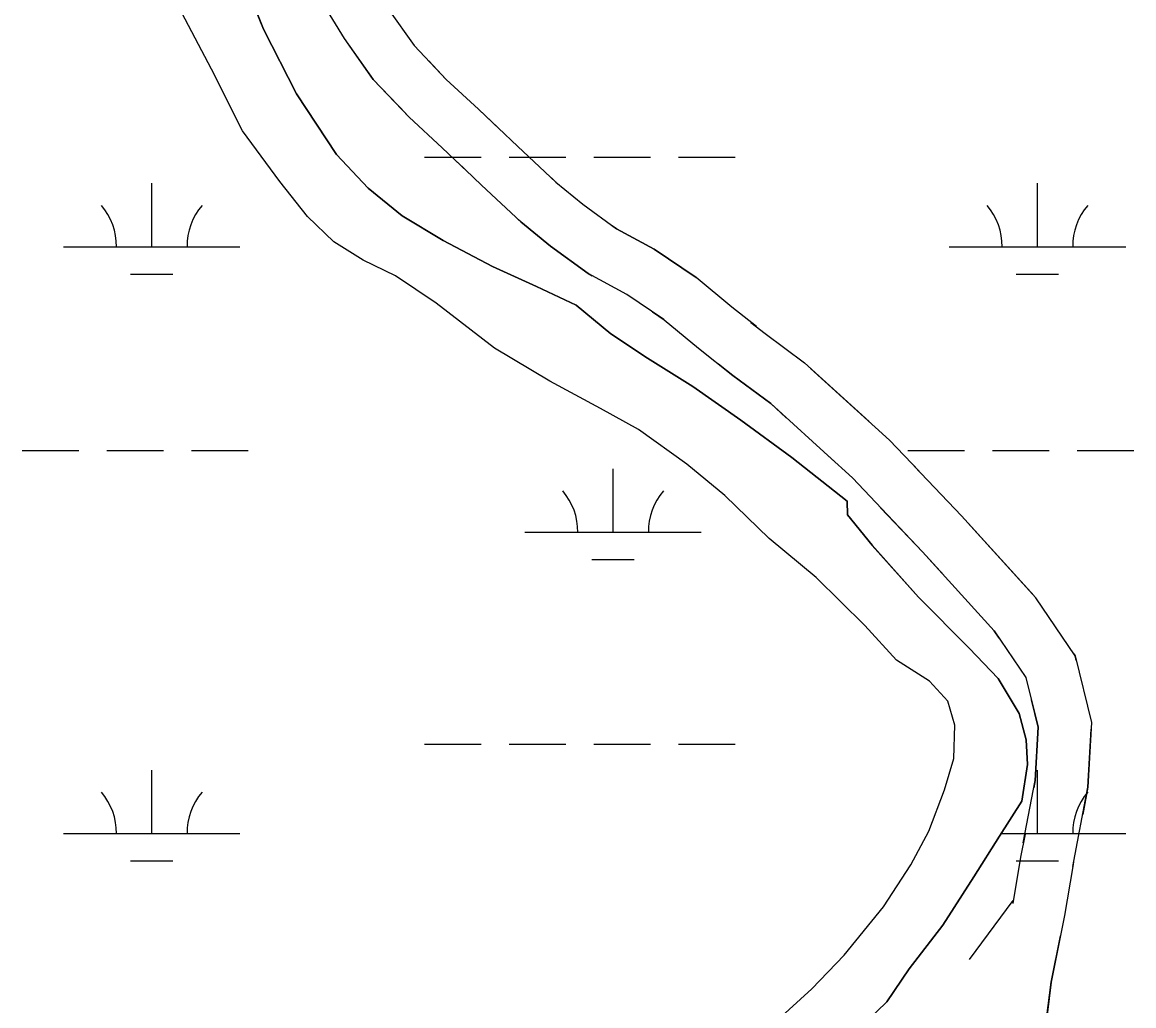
# Model space of a CAD drawing. Extents: x 3161564 to 3199464, y 849354 to 874788.
# Drawn here: x 3192882 to 3193512, y 871209 to 871766 of the extents above; entities that cross this region are included whole.
import ezdxf

# ---------------------------------------------------------------- set-up
doc = ezdxf.new("R2010")
doc.units = 0
for name, color, linetype in [('V-ROAD-CNTR', 7, 'Continuous'), ('V-SITE-VEGE', 7, 'Continuous'), ('V-TOPO-SHOR', 7, 'Continuous'), ('V-WETL-SWMP', 7, 'Continuous')]:
    doc.layers.add(name, color=color, linetype=linetype)

msp = doc.modelspace()

# ---------------------------------------------------------------- linework, layer by layer
at = {"layer": 'V-ROAD-CNTR'}
msp.add_line((3193418.6, 871234.82), (3193443.34, 871268.36), dxfattribs=at)
for points in [[(3193043.41, 871796.24), (3193049.56, 871781.2), (3193064.21, 871757.01), (3193080.69, 871733.83), (3193099.28, 871714.26)], [(3193085.83, 871779.22), (3193089.3, 871773.49), (3193103.91, 871752.95), (3193122.08, 871733.81), (3193140.29, 871716.87), (3193152.46, 871705.31)], [(3193133.9, 871681.56), (3193119.74, 871695.01), (3193100.97, 871712.48), (3193080.69, 871733.83), (3193066, 871754.49)], [(3193184.49, 871675.32), (3193184.12, 871675.63), (3193162.53, 871695.75), (3193140.29, 871716.87), (3193122.08, 871733.81), (3193112.14, 871744.28)], [(3193128.36, 871686.82), (3193141.97, 871673.9), (3193164.34, 871653.05), (3193181.04, 871639.32), (3193202.45, 871623.71), (3193204.68, 871622.51)], [(3193181.64, 871677.94), (3193184.12, 871675.63), (3193199.42, 871663.05), (3193218.48, 871649.15), (3193239.88, 871637.61), (3193263.66, 871621.52), (3193263.8, 871621.4)], [(3193245.29, 871597.72), (3193224.31, 871611.92), (3193202.45, 871623.71), (3193181.04, 871639.32), (3193164.34, 871653.05), (3193163.09, 871654.22)], [(3193297.78, 871593.66), (3193283.85, 871604.72), (3193263.66, 871621.52), (3193239.88, 871637.61), (3193218.48, 871649.15), (3193216.12, 871650.87)], [(3193238.97, 871602), (3193245.61, 871597.51), (3193264.93, 871581.44), (3193284.49, 871565.91), (3193305.9, 871550), (3193314.75, 871541.96)], [(3193294.75, 871596.07), (3193302.77, 871589.71), (3193324.98, 871573.2), (3193361.7, 871539.86)], [(3193342.5, 871516.77), (3193305.9, 871550), (3193284.49, 871565.91), (3193276.27, 871572.43)], [(3193389.97, 871511.68), (3193373.27, 871529.36), (3193328.5, 871570)], [(3193338.05, 871520.81), (3193352.25, 871507.92), (3193391.95, 871465.9), (3193403.95, 871452.72)], [(3193387.31, 871514.5), (3193413.95, 871486.3), (3193455.16, 871441.04)], [(3193435.45, 871417.05), (3193432.61, 871421.25), (3193391.95, 871465.9), (3193368.23, 871491.01)], [(3193479.07, 871404.47), (3193478.43, 871407.1), (3193456.24, 871439.86), (3193417.37, 871482.54)], [(3193430.88, 871423.15), (3193432.61, 871421.25), (3193450.57, 871394.74), (3193457.47, 871366.49), (3193455.84, 871336.28), (3193455.08, 871332.28)], [(3193477.78, 871408.07), (3193478.43, 871407.1), (3193487.66, 871369.3), (3193485.69, 871332.64), (3193482.71, 871317.05)], [(3193449.08, 871300.93), (3193455.84, 871336.28), (3193457.47, 871366.49), (3193453.66, 871382.06)], [(3193477.07, 871287.58), (3193477.07, 871287.6), (3193485.69, 871332.64), (3193487.46, 871365.51)], [(3193450.04, 871305.95), (3193447.54, 871292.9), (3193443.13, 871266.65)], [(3193477.57, 871290.19), (3193477.07, 871287.6), (3193472.4, 871259.79), (3193464.89, 871222.08), (3193461.18, 871192.82)], [(3193453.89, 871149.58), (3193459.66, 871180.84), (3193464.89, 871222.08), (3193470.09, 871248.2)]]:
    msp.add_lwpolyline(points, dxfattribs=at)
at = {"layer": 'V-SITE-VEGE'}
for p, q in [((3192989.8, 871833.3), (3193018.53, 871762.32)), ((3192988.97, 871739.68), (3192968.71, 871778.36)), ((3193018.53, 871762.32), (3193037.14, 871725.54)), ((3193006.54, 871704.61), (3192988.97, 871739.68)), ((3193037.14, 871725.54), (3193059.89, 871691.16)), ((3193027.81, 871675.86), (3193006.54, 871704.61)), ((3193059.89, 871691.16), (3193077.72, 871672.19)), ((3193043.49, 871656.05), (3193027.81, 871675.86)), ((3193077.72, 871672.19), (3193097.05, 871656.39)), ((3193058.31, 871641.67), (3193043.49, 871656.05)), ((3193097.05, 871656.39), (3193120.24, 871642.54)), ((3193074.9, 871631.36), (3193058.31, 871641.67)), ((3193120.24, 871642.54), (3193148.3, 871627.8)), ((3193093.3, 871622.43), (3193074.9, 871631.36)), ((3193148.3, 871627.8), (3193173.23, 871616.33)), ((3193116.28, 871606.9), (3193093.3, 871622.43)), ((3193173.23, 871616.33), (3193195.69, 871605.8)), ((3193149.36, 871581.37), (3193116.28, 871606.9)), ((3193195.69, 871605.8), (3193215.27, 871589.63)), ((3193215.27, 871589.63), (3193236.15, 871575.75)), ((3193180.81, 871562.64), (3193149.36, 871581.37)), ((3193236.15, 871575.75), (3193261.78, 871559.73)), ((3193209.39, 871547.27), (3193180.81, 871562.64)), ((3193261.78, 871559.73), (3193289.04, 871540.55)), ((3193230.93, 871535.42), (3193209.39, 871547.27)), ((3193258.35, 871515.62), (3193230.93, 871535.42)), ((3193289.04, 871540.55), (3193317.94, 871519.39)), ((3193279.95, 871497.99), (3193258.35, 871515.62)), ((3193317.94, 871519.39), (3193349.17, 871494.79)), ((3193304.96, 871473.61), (3193279.95, 871497.99)), ((3193349.17, 871494.79), (3193349.36, 871487.04)), ((3193349.36, 871487.04), (3193363.41, 871469.67)), ((3193331.71, 871451.51), (3193304.96, 871473.61)), ((3193363.41, 871469.67), (3193389.73, 871440.37)), ((3193359.24, 871424.15), (3193331.71, 871451.51)), ((3193389.73, 871440.37), (3193418.47, 871411.38)), ((3193377.14, 871404.64), (3193359.24, 871424.15)), ((3193418.47, 871411.38), (3193434.74, 871394.22)), ((3193395.84, 871392.68), (3193377.14, 871404.64)), ((3193406.27, 871381.24), (3193395.84, 871392.68)), ((3193434.74, 871394.22), (3193446.68, 871374.39)), ((3193410.25, 871367.64), (3193406.27, 871381.24)), ((3193446.68, 871374.39), (3193450.72, 871359.45)), ((3193409.76, 871348.88), (3193410.25, 871367.64)), ((3193450.72, 871359.45), (3193451.49, 871345.38)), ((3193404.4, 871331.11), (3193409.76, 871348.88)), ((3193451.49, 871345.38), (3193448.29, 871324.72)), ((3193395.62, 871307.64), (3193404.4, 871331.11)), ((3193448.29, 871324.72), (3193435.5, 871304.71)), ((3193385.34, 871288.55), (3193395.62, 871307.64)), ((3193435.5, 871304.71), (3193421.04, 871281.71)), ((3193369.8, 871264.69), (3193385.34, 871288.55)), ((3193421.04, 871281.71), (3193403.46, 871254.33)), ((3193347.59, 871237.32), (3193369.8, 871264.69)), ((3193403.46, 871254.33), (3193384.43, 871229.56)), ((3193329.31, 871218.23), (3193347.59, 871237.32)), ((3193384.43, 871229.56), (3193371.67, 871210.8)), ((3193309.9, 871200.67), (3193329.31, 871218.23)), ((3193371.67, 871210.8), (3193354.68, 871194.43))]:
    msp.add_line(p, q, dxfattribs=at)
at = {"layer": 'V-TOPO-SHOR'}
for points in [[(3193059.89, 871691.16), (3193037.14, 871725.54), (3193018.53, 871762.32), (3193003.58, 871799.2), (3192989.81, 871833.3), (3192979.87, 871863.67), (3192968.96, 871894.5), (3192952.46, 871919.73)], [(3193027.81, 871675.86), (3193006.54, 871704.61), (3192988.97, 871739.68), (3192968.71, 871778.36), (3192948.63, 871812.77), (3192932.66, 871848.25), (3192920.32, 871878.23), (3192907.52, 871907.3)], [(3193236.15, 871575.75), (3193215.27, 871589.63), (3193195.69, 871605.8), (3193173.23, 871616.33), (3193148.3, 871627.8), (3193120.24, 871642.54), (3193097.05, 871656.39), (3193077.72, 871672.19), (3193059.89, 871691.16)], [(3193304.96, 871473.61), (3193279.95, 871497.99), (3193258.35, 871515.62), (3193230.93, 871535.42), (3193209.39, 871547.27), (3193180.81, 871562.64), (3193149.36, 871581.37), (3193116.28, 871606.9), (3193093.3, 871622.43), (3193074.9, 871631.36), (3193058.31, 871641.67), (3193043.49, 871656.05), (3193027.81, 871675.86)], [(3193418.47, 871411.38), (3193389.73, 871440.37), (3193363.41, 871469.67), (3193349.36, 871487.04), (3193349.17, 871494.79), (3193317.94, 871519.39), (3193289.04, 871540.55), (3193261.78, 871559.73), (3193236.15, 871575.75)], [(3193270.89, 871156.85), (3193290.23, 871179.65), (3193309.9, 871200.67), (3193329.31, 871218.23), (3193347.59, 871237.32), (3193369.8, 871264.69), (3193385.34, 871288.55), (3193395.62, 871307.64), (3193404.4, 871331.11), (3193409.76, 871348.88), (3193410.25, 871367.64), (3193406.27, 871381.24), (3193395.84, 871392.68), (3193377.15, 871404.64), (3193359.24, 871424.15), (3193331.71, 871451.51), (3193304.96, 871473.61)], [(3193327.2, 871069.59), (3193308.78, 871090.44), (3193296.11, 871113.58), (3193292.45, 871129.4), (3193296.37, 871142.48), (3193313.07, 871157.96), (3193337.64, 871179.85), (3193354.68, 871194.43), (3193371.67, 871210.8), (3193384.43, 871229.56), (3193403.46, 871254.33), (3193421.04, 871281.71), (3193435.5, 871304.71), (3193448.29, 871324.72), (3193451.49, 871345.38), (3193450.72, 871359.45), (3193446.68, 871374.39), (3193434.74, 871394.22), (3193418.47, 871411.38)]]:
    msp.add_lwpolyline(points, dxfattribs=at)
at = {"layer": 'V-WETL-SWMP'}
for p, q in [((3192989.8, 871833.3), (3193018.53, 871762.32)), ((3192988.97, 871739.68), (3192968.71, 871778.36)), ((3193018.53, 871762.32), (3193037.14, 871725.54)), ((3193006.54, 871704.61), (3192988.97, 871739.68)), ((3193037.14, 871725.54), (3193059.89, 871691.16)), ((3193027.81, 871675.86), (3193006.54, 871704.61)), ((3193059.89, 871691.16), (3193077.72, 871672.19)), ((3193109.76, 871689.64), (3193141.76, 871689.64)), ((3193157.76, 871689.64), (3193189.76, 871689.64)), ((3193205.76, 871689.64), (3193237.76, 871689.64)), ((3193253.76, 871689.64), (3193285.76, 871689.64)), ((3192955.17, 871638.9), (3192955.17, 871674.9)), ((3193043.49, 871656.05), (3193027.81, 871675.86)), ((3193457.08, 871638.9), (3193457.08, 871674.9)), ((3193077.72, 871672.19), (3193097.05, 871656.38)), ((3193058.31, 871641.68), (3193043.49, 871656.05)), ((3193097.05, 871656.38), (3193120.24, 871642.55)), ((3193074.9, 871631.36), (3193058.31, 871641.68)), ((3193120.24, 871642.55), (3193148.3, 871627.8)), ((3192905.17, 871638.9), (3193005.17, 871638.9)), ((3193407.08, 871638.9), (3193507.08, 871638.9)), ((3193093.3, 871622.43), (3193074.9, 871631.36)), ((3192943.17, 871623.47), (3192967.17, 871623.47)), ((3193148.3, 871627.8), (3193173.23, 871616.33)), ((3193445.08, 871623.47), (3193469.08, 871623.47)), ((3193116.28, 871606.9), (3193093.3, 871622.43)), ((3193173.23, 871616.33), (3193195.69, 871605.8)), ((3193149.36, 871581.37), (3193116.28, 871606.9)), ((3193195.69, 871605.8), (3193215.27, 871589.63)), ((3193215.27, 871589.63), (3193236.15, 871575.75)), ((3193180.81, 871562.64), (3193149.36, 871581.37)), ((3193236.15, 871575.75), (3193261.78, 871559.73)), ((3193209.39, 871547.27), (3193180.81, 871562.64)), ((3193261.78, 871559.73), (3193289.04, 871540.55)), ((3193230.93, 871535.42), (3193209.39, 871547.27)), ((3193258.35, 871515.62), (3193230.93, 871535.42)), ((3193289.04, 871540.55), (3193317.94, 871519.39)), ((3192881.76, 871523.47), (3192913.76, 871523.47)), ((3192929.76, 871523.47), (3192961.76, 871523.47)), ((3192977.76, 871523.47), (3193009.76, 871523.47)), ((3193383.67, 871523.47), (3193415.67, 871523.47)), ((3193431.67, 871523.47), (3193463.67, 871523.47)), ((3193479.67, 871523.47), (3193511.67, 871523.47)), ((3193279.95, 871497.99), (3193258.35, 871515.62)), ((3193317.94, 871519.39), (3193349.17, 871494.79)), ((3193216.6, 871477.04), (3193216.6, 871513.04)), ((3193304.96, 871473.61), (3193279.95, 871497.99)), ((3193349.17, 871494.79), (3193349.36, 871487.04)), ((3193349.36, 871487.04), (3193363.4, 871469.66)), ((3193166.6, 871477.04), (3193266.6, 871477.04)), ((3193331.71, 871451.51), (3193304.96, 871473.61)), ((3193363.4, 871469.66), (3193389.73, 871440.37)), ((3193204.6, 871461.61), (3193228.6, 871461.61)), ((3193359.24, 871424.15), (3193331.71, 871451.51)), ((3193389.73, 871440.37), (3193418.47, 871411.38)), ((3193377.15, 871404.64), (3193359.24, 871424.15)), ((3193418.47, 871411.38), (3193434.74, 871394.22)), ((3193395.84, 871392.68), (3193377.15, 871404.64)), ((3193406.27, 871381.25), (3193395.84, 871392.68)), ((3193434.74, 871394.22), (3193446.68, 871374.39)), ((3193410.25, 871367.64), (3193406.27, 871381.25)), ((3193446.68, 871374.39), (3193450.72, 871359.45)), ((3193409.76, 871348.88), (3193410.25, 871367.64)), ((3193450.72, 871359.45), (3193451.49, 871345.38)), ((3193109.76, 871356.97), (3193141.76, 871356.97)), ((3193157.76, 871356.97), (3193189.76, 871356.97)), ((3193205.76, 871356.97), (3193237.76, 871356.97)), ((3193253.76, 871356.97), (3193285.76, 871356.97)), ((3193404.4, 871331.11), (3193409.76, 871348.88)), ((3192955.17, 871306.23), (3192955.17, 871342.23)), ((3193451.49, 871345.38), (3193448.29, 871324.72)), ((3193457.08, 871306.23), (3193457.08, 871342.23)), ((3193395.62, 871307.64), (3193404.4, 871331.11)), ((3193448.29, 871324.72), (3193435.5, 871304.71)), ((3192905.17, 871306.23), (3193005.17, 871306.23)), ((3193385.34, 871288.55), (3193395.62, 871307.64)), ((3193435.5, 871304.71), (3193421.04, 871281.71)), ((3193436.47, 871306.23), (3193507.08, 871306.23)), ((3192943.17, 871290.8), (3192967.17, 871290.8)), ((3193445.08, 871290.8), (3193469.08, 871290.8)), ((3193369.8, 871264.69), (3193385.34, 871288.55)), ((3193421.04, 871281.71), (3193403.46, 871254.33)), ((3193347.59, 871237.32), (3193369.8, 871264.69)), ((3193403.46, 871254.33), (3193384.43, 871229.56)), ((3193329.31, 871218.23), (3193347.59, 871237.32)), ((3193384.43, 871229.56), (3193371.67, 871210.8)), ((3193309.9, 871200.67), (3193329.31, 871218.23)), ((3193371.67, 871210.8), (3193354.68, 871194.43))]:
    msp.add_line(p, q, dxfattribs=at)
for centre, start, end in [((3192899.93, 871639.38), 359.22818, 40.77184), ((3193010.41, 871639.38), 139.22818, 180.77184), ((3193401.83, 871639.38), 359.22818, 40.77184), ((3193512.32, 871639.38), 139.22818, 180.77184), ((3193161.36, 871477.51), 359.22818, 40.77184), ((3193271.85, 871477.51), 139.22818, 180.77184), ((3192899.93, 871306.7), 359.22818, 40.77184), ((3193010.41, 871306.7), 139.22818, 180.77184), ((3193512.32, 871306.7), 139.22818, 180.77184), ((3193401.83, 871306.7), 359.22818, 0.77789)]:
    msp.add_arc(centre, 35.25, start, end, dxfattribs=at)

doc.saveas('drawing.dxf')
